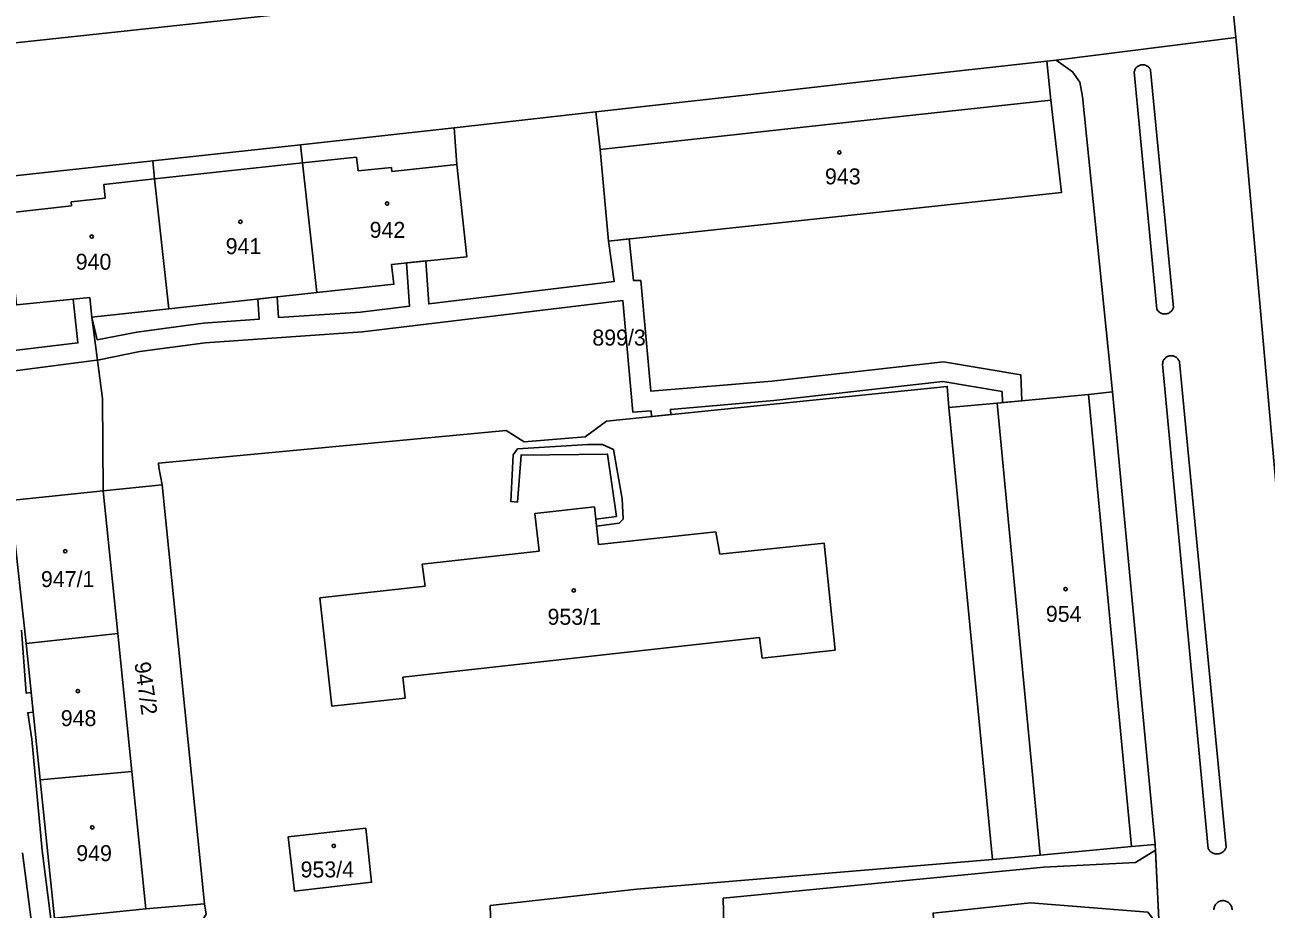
# Model space of a CAD drawing. Extents: x -869103 to -863415, y -1015889 to -1012477.
# Drawn here: x -866623.2 to -866491.1, y -1013923.3 to -1013829.3 of the extents above; entities that cross this region are included whole.
import ezdxf

# ---------------------------------------------------------------- set-up
doc = ezdxf.new("R2010")
doc.units = 0
for name, color, linetype in [('Hranice parcel', 7, 'Continuous'), ('Parcelní čísla', 7, 'Continuous'), ('Vnitřní kresba', 7, 'Continuous'), ('Věcná břemena k části', 7, 'Continuous'), ('Značky budov', 7, 'Continuous')]:
    doc.layers.add(name, color=color, linetype=linetype)

msp = doc.modelspace()

# ---------------------------------------------------------------- linework, layer by layer
at = {"layer": 'Hranice parcel'}
for p, q in [((-866494.97, -1013824.4), (-866494.38, -1013830.6)), ((-866582.98, -1013826.74), (-866662.31, -1013835.26)), ((-866494.38, -1013830.6), (-866513.47, -1013833.02)), ((-866493.46, -1013840.16), (-866494.38, -1013830.6)), ((-866514.47, -1013833.12), (-866513.47, -1013833.02)), ((-866510.69, -1013836.88), (-866507.48, -1013868.32)), ((-866577.55, -1013840.22), (-866562.46, -1013838.5)), ((-866593.89, -1013842.01), (-866577.55, -1013840.22)), ((-866609.64, -1013843.73), (-866593.89, -1013842.01)), ((-866625.64, -1013845.48), (-866609.64, -1013843.73)), ((-866592.17, -1013857.75), (-866607.92, -1013859.46)), ((-866607.92, -1013859.46), (-866616.11, -1013860.35)), ((-866507.48, -1013868.32), (-866502.94, -1013916.45)), ((-866520.26, -1013918.06), (-866524.92, -1013869.98)), ((-866614.92, -1013878.85), (-866608.63, -1013878.21)), ((-866604.14, -1013922.78), (-866608.63, -1013878.21)), ((-866613.36, -1013894.02), (-866614.92, -1013878.85)), ((-866623.12, -1013895.08), (-866613.36, -1013894.02)), ((-866613.36, -1013894.02), (-866611.86, -1013908.7)), ((-866623.12, -1013895.08), (-866621.61, -1013909.6)), ((-866621.61, -1013909.6), (-866611.86, -1013908.7)), ((-866611.86, -1013908.7), (-866610.36, -1013923.3)), ((-866502.54, -1013925.18), (-866502.94, -1013916.45)), ((-866610.36, -1013923.3), (-866604.14, -1013922.78)), ((-866573.47, -1013930.55), (-866573.72, -1013922.96))]:
    msp.add_line(p, q, dxfattribs=at)
for points in [[(-866562.46, -1013838.5), (-866546.31, -1013836.69), (-866530.46, -1013834.91), (-866514.47, -1013833.12)], [(-866514.47, -1013833.12), (-866514.05, -1013837.27), (-866512.91, -1013847.09), (-866529.03, -1013848.82), (-866544.92, -1013850.52), (-866561.13, -1013852.26), (-866562, -1013842.52), (-866562.46, -1013838.5)], [(-866513.47, -1013833.02), (-866511.73, -1013834.25), (-866510.97, -1013835.35), (-866510.69, -1013836.88)], [(-866577.55, -1013840.22), (-866577.26, -1013844.1), (-866576.22, -1013853.94), (-866584.21, -1013854.75), (-866583.98, -1013856.86), (-866592.17, -1013857.75)], [(-866486.37, -1013914.62), (-866489.58, -1013884.02), (-866493.46, -1013840.16)], [(-866592.17, -1013857.75), (-866593.68, -1013843.95), (-866593.89, -1013842.01)], [(-866607.92, -1013859.46), (-866609.43, -1013845.65), (-866609.64, -1013843.73)], [(-866625.64, -1013845.48), (-866625.22, -1013849.28), (-866624.14, -1013859.06), (-866616.33, -1013858.28), (-866616.11, -1013860.35)], [(-866616.11, -1013860.35), (-866614.99, -1013869.02), (-866614.92, -1013878.85)], [(-866524.92, -1013869.98), (-866525.07, -1013867.73), (-866561.35, -1013871.42)], [(-866524.92, -1013869.98), (-866519.75, -1013869.5), (-866510.06, -1013868.6), (-866507.48, -1013868.32)], [(-866561.35, -1013871.42), (-866563.62, -1013873.08), (-866570.11, -1013873.63)], [(-866570.11, -1013873.63), (-866572.01, -1013872.42), (-866609.02, -1013875.9), (-866608.97, -1013876.35), (-866608.63, -1013878.21)], [(-866614.92, -1013878.85), (-866624.76, -1013879.86), (-866623.12, -1013895.08)], [(-866621.61, -1013909.6), (-866620.08, -1013924.31), (-866610.36, -1013923.3)], [(-866586.96, -1013914.74), (-866595.23, -1013915.66), (-866594.55, -1013921.43), (-866586.34, -1013920.48), (-866586.96, -1013914.74)], [(-866520.26, -1013918.06), (-866515.2, -1013917.6), (-866505.47, -1013916.69), (-866502.94, -1013916.45)], [(-866573.72, -1013922.96), (-866558.11, -1013921.21), (-866520.26, -1013918.06)], [(-866604.14, -1013922.78), (-866603.95, -1013923.89), (-866608.52, -1013931.2)]]:
    msp.add_lwpolyline(points, dxfattribs=at)
at = {"layer": 'Vnitřní kresba'}
for p, q in [((-866502.76, -1013859.52), (-866505.17, -1013834.27)), ((-866503.43, -1013834.09), (-866501.01, -1013859.33)), ((-866530.04, -1013839.02), (-866514.05, -1013837.27)), ((-866545.9, -1013840.76), (-866530.04, -1013839.02)), ((-866562, -1013842.52), (-866545.9, -1013840.76)), ((-866609.43, -1013845.65), (-866593.68, -1013843.95)), ((-866587.93, -1013843.33), (-866593.68, -1013843.95)), ((-866587.93, -1013843.33), (-866587.77, -1013844.8)), ((-866577.26, -1013844.1), (-866584.17, -1013844.85)), ((-866609.43, -1013845.65), (-866614.85, -1013846.24)), ((-866587.77, -1013844.8), (-866584.22, -1013844.42)), ((-866584.17, -1013844.85), (-866584.22, -1013844.42)), ((-866614.85, -1013846.24), (-866614.69, -1013847.71)), ((-866618.33, -1013848.1), (-866614.69, -1013847.71)), ((-866618.29, -1013848.53), (-866618.33, -1013848.1)), ((-866625.22, -1013849.28), (-866618.29, -1013848.53)), ((-866502.16, -1013865.35), (-866497.3, -1013916.92)), ((-866495.38, -1013916.74), (-866500.35, -1013865.16)), ((-866510.06, -1013868.6), (-866505.47, -1013916.69)), ((-866515.2, -1013917.6), (-866519.75, -1013869.5)), ((-866568.96, -1013881.26), (-866562.62, -1013880.53)), ((-866568.52, -1013885.26), (-866568.96, -1013881.26)), ((-866562.62, -1013880.53), (-866562.18, -1013884.56)), ((-866562.18, -1013884.56), (-866549.69, -1013883.19)), ((-866549.69, -1013883.19), (-866549.27, -1013885.58)), ((-866580.96, -1013886.63), (-866568.52, -1013885.26)), ((-866549.27, -1013885.58), (-866538.19, -1013884.42)), ((-866537, -1013895.8), (-866538.19, -1013884.42)), ((-866580.96, -1013886.63), (-866580.63, -1013888.99)), ((-866580.63, -1013888.99), (-866591.84, -1013890.22)), ((-866591.84, -1013890.22), (-866590.58, -1013901.74)), ((-866583.01, -1013898.67), (-866545.05, -1013894.43)), ((-866545.05, -1013894.43), (-866544.78, -1013896.63)), ((-866544.78, -1013896.63), (-866537, -1013895.8)), ((-866583.01, -1013898.67), (-866582.76, -1013900.89)), ((-866590.58, -1013901.74), (-866582.76, -1013900.89))]:
    msp.add_line(p, q, dxfattribs=at)
for points in [[(-866505.17, -1013834.27), (-866505.15, -1013834.19), (-866505.13, -1013834.11), (-866505.1, -1013834.03), (-866505.06, -1013833.95), (-866505.01, -1013833.88), (-866504.96, -1013833.81), (-866504.9, -1013833.75), (-866504.84, -1013833.7), (-866504.77, -1013833.65), (-866504.69, -1013833.6), (-866504.62, -1013833.57), (-866504.54, -1013833.54), (-866504.45, -1013833.52), (-866504.37, -1013833.51), (-866504.29, -1013833.5), (-866504.2, -1013833.51), (-866504.12, -1013833.52), (-866504.03, -1013833.54), (-866503.95, -1013833.56), (-866503.88, -1013833.6), (-866503.8, -1013833.64), (-866503.73, -1013833.69), (-866503.67, -1013833.74), (-866503.6, -1013833.8), (-866503.55, -1013833.87), (-866503.5, -1013833.94), (-866503.46, -1013834.01), (-866503.43, -1013834.09)], [(-866502.76, -1013859.52), (-866502.72, -1013859.59), (-866502.67, -1013859.67), (-866502.61, -1013859.73), (-866502.55, -1013859.79), (-866502.48, -1013859.84), (-866502.41, -1013859.89), (-866502.33, -1013859.93), (-866502.25, -1013859.97), (-866502.17, -1013859.99), (-866502.08, -1013860.01), (-866501.99, -1013860.02), (-866501.91, -1013860.02), (-866501.82, -1013860.02), (-866501.73, -1013860.01), (-866501.65, -1013859.98), (-866501.57, -1013859.96), (-866501.49, -1013859.92), (-866501.41, -1013859.88), (-866501.34, -1013859.83), (-866501.28, -1013859.77), (-866501.22, -1013859.71), (-866501.16, -1013859.64), (-866501.11, -1013859.57), (-866501.07, -1013859.49), (-866501.04, -1013859.41), (-866501.01, -1013859.33)], [(-866502.16, -1013865.35), (-866502.15, -1013865.27), (-866502.14, -1013865.18), (-866502.12, -1013865.1), (-866502.09, -1013865.02), (-866502.05, -1013864.95), (-866502.01, -1013864.87), (-866501.95, -1013864.81), (-866501.9, -1013864.74), (-866501.84, -1013864.68), (-866501.77, -1013864.63), (-866501.7, -1013864.59), (-866501.62, -1013864.55), (-866501.54, -1013864.52), (-866501.46, -1013864.49), (-866501.38, -1013864.48), (-866501.3, -1013864.47), (-866501.21, -1013864.47), (-866501.13, -1013864.47), (-866501.04, -1013864.49), (-866500.96, -1013864.51), (-866500.88, -1013864.54), (-866500.81, -1013864.58), (-866500.73, -1013864.62), (-866500.66, -1013864.67), (-866500.6, -1013864.72), (-866500.54, -1013864.79), (-866500.49, -1013864.85), (-866500.45, -1013864.93), (-866500.41, -1013865), (-866500.37, -1013865.08), (-866500.35, -1013865.16)], [(-866497.3, -1013916.92), (-866497.25, -1013917), (-866497.2, -1013917.07), (-866497.14, -1013917.14), (-866497.08, -1013917.2), (-866497.01, -1013917.26), (-866496.93, -1013917.31), (-866496.85, -1013917.36), (-866496.77, -1013917.4), (-866496.68, -1013917.43), (-866496.6, -1013917.45), (-866496.51, -1013917.46), (-866496.42, -1013917.47), (-866496.33, -1013917.47), (-866496.23, -1013917.46), (-866496.15, -1013917.45), (-866496.06, -1013917.42), (-866495.97, -1013917.39), (-866495.89, -1013917.35), (-866495.81, -1013917.31), (-866495.74, -1013917.25), (-866495.67, -1013917.2), (-866495.6, -1013917.13), (-866495.55, -1013917.06), (-866495.49, -1013916.99), (-866495.45, -1013916.91), (-866495.41, -1013916.83), (-866495.38, -1013916.74)], [(-866496.69, -1013923.43), (-866496.69, -1013923.34), (-866496.68, -1013923.25), (-866496.66, -1013923.17), (-866496.64, -1013923.08), (-866496.6, -1013923), (-866496.56, -1013922.92), (-866496.52, -1013922.85), (-866496.46, -1013922.78), (-866496.4, -1013922.72), (-866496.34, -1013922.66), (-866496.27, -1013922.6), (-866496.2, -1013922.56), (-866496.12, -1013922.52), (-866496.04, -1013922.49), (-866495.95, -1013922.46), (-866495.86, -1013922.45), (-866495.78, -1013922.44), (-866495.69, -1013922.44), (-866495.6, -1013922.45), (-866495.52, -1013922.46), (-866495.43, -1013922.49), (-866495.35, -1013922.52), (-866495.27, -1013922.56), (-866495.2, -1013922.6), (-866495.13, -1013922.65), (-866495.06, -1013922.71), (-866495, -1013922.78), (-866494.95, -1013922.84), (-866494.9, -1013922.92), (-866494.86, -1013922.99), (-866494.83, -1013923.08), (-866494.8, -1013923.16), (-866494.78, -1013923.25), (-866494.77, -1013923.33), (-866494.77, -1013923.42)]]:
    msp.add_lwpolyline(points, dxfattribs=at)
at = {"layer": 'Věcná břemena k části'}
for points in [[(-866624.6, -1013866.12), (-866615.32, -1013864.9), (-866611, -1013864.03), (-866604.05, -1013863.08), (-866587.32, -1013861.91), (-866559.61, -1013858.57), (-866558.53, -1013870.48), (-866556.59, -1013870.33), (-866556.55, -1013870.93), (-866554.5, -1013870.72), (-866554.53, -1013870.17), (-866543.55, -1013869.22), (-866525.54, -1013867.2), (-866519.24, -1013868.27), (-866519.19, -1013869.45), (-866517.14, -1013869.26), (-866517.24, -1013866.51), (-866525.48, -1013865.12), (-866543.75, -1013867.16), (-866556.63, -1013868.22), (-866557.69, -1013856.46), (-866558.47, -1013856.45), (-866558.92, -1013852.02), (-866561.13, -1013852.26), (-866560.53, -1013856.57), (-866580.26, -1013858.95), (-866580.58, -1013854.38), (-866582.63, -1013854.59), (-866582.31, -1013859.19), (-866587.52, -1013859.81), (-866596.25, -1013860.39), (-866596.39, -1013858.21), (-866598.44, -1013858.43), (-866598.3, -1013860.56), (-866604.27, -1013861), (-866611.34, -1013861.95), (-866615.56, -1013862.77)], [(-866615.56, -1013862.77), (-866616.11, -1013860.35), (-866616.33, -1013858.28), (-866618.11, -1013858.46), (-866617.6, -1013863.1), (-866635.93, -1013865.29)], [(-866626.89, -1013944.46), (-866619.48, -1013943.94), (-866619.48, -1013941.89), (-866627.11, -1013942.37), (-866619.22, -1013934.16), (-866621.41, -1013917.1), (-866622.51, -1013905.25), (-866622.94, -1013902.45), (-866622.35, -1013902.39), (-866622.57, -1013900.3), (-866623.11, -1013900.36), (-866623.61, -1013893.68)], [(-866623.49, -1013917.34), (-866621.48, -1013932.98), (-866629.33, -1013941.67)]]:
    msp.add_lwpolyline(points, dxfattribs=at)
for points in [[(-866570.81, -1013874.36), (-866571.26, -1013875), (-866571.51, -1013879.99), (-866570.81, -1013880.03), (-866570.43, -1013875.04), (-866561.22, -1013874.93), (-866560.28, -1013881.56), (-866562.47, -1013881.86), (-866562.4, -1013882.59), (-866560, -1013882.26), (-866559.56, -1013881.84), (-866559.67, -1013879.7), (-866560.6, -1013874.45), (-866561.75, -1013873.91), (-866563.32, -1013873.91)], [(-866548.91, -1013922.16), (-866548.77, -1013927.9), (-866537.41, -1013927.62), (-866526.38, -1013926.86), (-866526.59, -1013923.76), (-866516.22, -1013922.67), (-866503.72, -1013923.67), (-866502.54, -1013925.18), (-866502.91, -1013917.07), (-866505.05, -1013918.39), (-866514.8, -1013918.87)]]:
    msp.add_lwpolyline(points, close=True, dxfattribs=at)
at = {"layer": 'Značky budov'}
for centre in [(-866536.56, -1013842.83), (-866584.69, -1013848.27), (-866600.3, -1013850.21), (-866616.12, -1013851.79), (-866618.95, -1013885.26), (-866564.83, -1013889.43), (-866512.49, -1013889.29), (-866617.6, -1013900.14), (-866616.07, -1013914.65), (-866590.37, -1013916.62)]:
    msp.add_circle(centre, 0.175, dxfattribs=at)

# ---------------------------------------------------------------- texts
at = {"layer": 'Parcelní čísla'}
for s, p in [('943', (-866538.09, -1013846.23)), ('942', (-866586.55, -1013851.92)), ('941', (-866601.87, -1013853.65)), ('940', (-866617.83, -1013855.31)), ('899/3', (-866562.85, -1013863.38)), ('947/1', (-866621.53, -1013889.08)), ('953/1', (-866567.62, -1013893.09)), ('954', (-866514.58, -1013892.78)), ('948', (-866619.42, -1013903.87)), ('949', (-866617.77, -1013918.24)), ('953/4', (-866593.9, -1013919.97))]:
    msp.add_text(s, height=1.7, dxfattribs=at).set_placement(p)
msp.add_text('947/2', height=1.7, rotation=278, dxfattribs=at).set_placement((-866611.59, -1013897.15))

doc.saveas('drawing.dxf')
